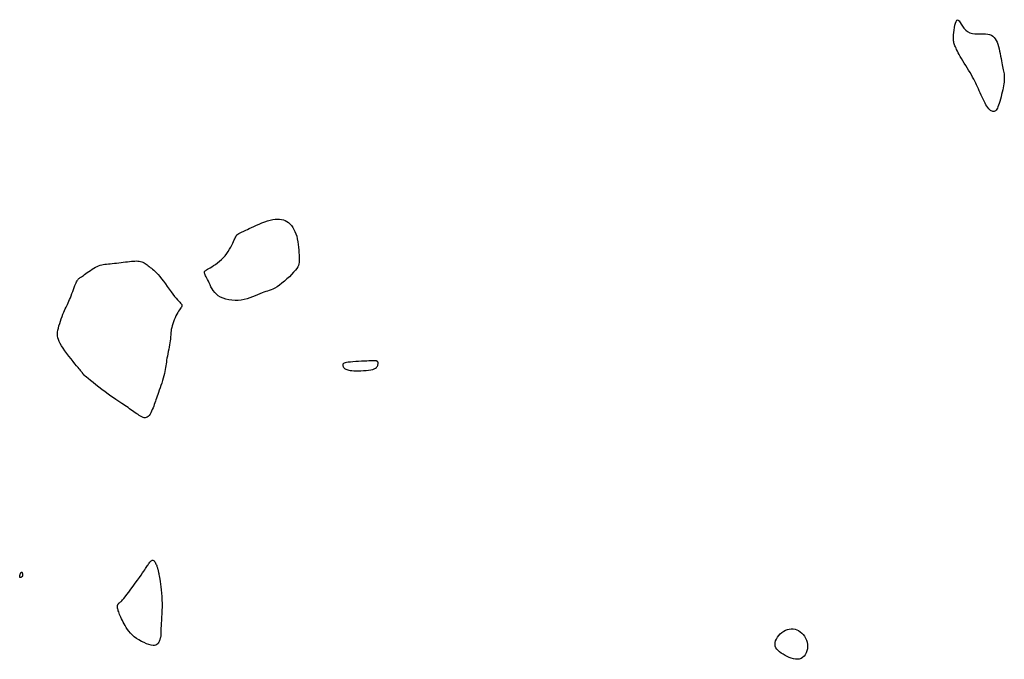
# Model space of a CAD drawing. Header units: millimetres. Extents: x 32690613 to 32693367, y 5343692 to 5344708.
# Tile 922 of 1009: x 32692956 to 32692986, y 5344573 to 5344592. Entities that reach past the tile are written whole.
import ezdxf

# ---------------------------------------------------------------- set-up
doc = ezdxf.new("R2010")
doc.units = ezdxf.units.MM
doc.header["$LTSCALE"] = 20
doc.layers.add('02-DGM_HL_491.00', color=62, linetype='Continuous')
doc.layers.add('02-DGM_HL_491.50', color=72, linetype='Continuous')

msp = doc.modelspace()

# ---------------------------------------------------------------- linework, layer by layer
at = {"layer": '02-DGM_HL_491.00', "elevation": 491, "flags": 128}
for points in [[(32692984.481, 5344590.846), (32692984.448, 5344590.904), (32692984.419, 5344590.958), (32692984.394, 5344591.008), (32692984.372, 5344591.053), (32692984.353, 5344591.095), (32692984.337, 5344591.133), (32692984.322, 5344591.168), (32692984.31, 5344591.2), (32692984.299, 5344591.23), (32692984.29, 5344591.259), (32692984.282, 5344591.289), (32692984.277, 5344591.321), (32692984.273, 5344591.357), (32692984.272, 5344591.398), (32692984.273, 5344591.447), (32692984.277, 5344591.505), (32692984.284, 5344591.572), (32692984.294, 5344591.646), (32692984.305, 5344591.72), (32692984.32, 5344591.792), (32692984.336, 5344591.857), (32692984.355, 5344591.909), (32692984.375, 5344591.945), (32692984.397, 5344591.96), (32692984.421, 5344591.951), (32692984.447, 5344591.922), (32692984.477, 5344591.877), (32692984.51, 5344591.822), (32692984.549, 5344591.762), (32692984.594, 5344591.701), (32692984.646, 5344591.645), (32692984.706, 5344591.6), (32692984.774, 5344591.567), (32692984.849, 5344591.547), (32692984.928, 5344591.536), (32692985.009, 5344591.532), (32692985.091, 5344591.532), (32692985.17, 5344591.532), (32692985.245, 5344591.53), (32692985.313, 5344591.523), (32692985.373, 5344591.509), (32692985.425, 5344591.488), (32692985.471, 5344591.46), (32692985.509, 5344591.425), (32692985.543, 5344591.382), (32692985.572, 5344591.334), (32692985.597, 5344591.279), (32692985.62, 5344591.218), (32692985.64, 5344591.152), (32692985.658, 5344591.081), (32692985.675, 5344591.007), (32692985.691, 5344590.933), (32692985.705, 5344590.858), (32692985.718, 5344590.785), (32692985.731, 5344590.715), (32692985.743, 5344590.65), (32692985.755, 5344590.591), (32692985.766, 5344590.538), (32692985.777, 5344590.488), (32692985.787, 5344590.443), (32692985.796, 5344590.4), (32692985.803, 5344590.36), (32692985.809, 5344590.32), (32692985.814, 5344590.281), (32692985.817, 5344590.241), (32692985.817, 5344590.2), (32692985.816, 5344590.157), (32692985.813, 5344590.112), (32692985.809, 5344590.064), (32692985.802, 5344590.012), (32692985.793, 5344589.956), (32692985.782, 5344589.896), (32692985.769, 5344589.83), (32692985.754, 5344589.761), (32692985.737, 5344589.691), (32692985.72, 5344589.619), (32692985.702, 5344589.55), (32692985.683, 5344589.483), (32692985.664, 5344589.421), (32692985.645, 5344589.366), (32692985.626, 5344589.319), (32692985.608, 5344589.279), (32692985.589, 5344589.247), (32692985.571, 5344589.221), (32692985.552, 5344589.202), (32692985.532, 5344589.189), (32692985.512, 5344589.181), (32692985.492, 5344589.178), (32692985.47, 5344589.179), (32692985.447, 5344589.185), (32692985.423, 5344589.196), (32692985.398, 5344589.213), (32692985.372, 5344589.235), (32692985.345, 5344589.262), (32692985.318, 5344589.296), (32692985.29, 5344589.336), (32692985.261, 5344589.383), (32692985.232, 5344589.435), (32692985.202, 5344589.492), (32692985.173, 5344589.552), (32692985.143, 5344589.615), (32692985.114, 5344589.678), (32692985.085, 5344589.742), (32692985.057, 5344589.804), (32692985.03, 5344589.864), (32692985.004, 5344589.923), (32692984.977, 5344589.982), (32692984.949, 5344590.04), (32692984.92, 5344590.099), (32692984.889, 5344590.159), (32692984.856, 5344590.222), (32692984.819, 5344590.287), (32692984.779, 5344590.356), (32692984.736, 5344590.427), (32692984.692, 5344590.499), (32692984.647, 5344590.572), (32692984.602, 5344590.644), (32692984.559, 5344590.715), (32692984.518, 5344590.782)], [(32692962.648, 5344585.501), (32692962.666, 5344585.51), (32692962.687, 5344585.52), (32692962.711, 5344585.532), (32692962.741, 5344585.546), (32692962.775, 5344585.562), (32692962.817, 5344585.582), (32692962.865, 5344585.605), (32692962.922, 5344585.631), (32692962.988, 5344585.662), (32692963.061, 5344585.696), (32692963.14, 5344585.731), (32692963.223, 5344585.767), (32692963.308, 5344585.802), (32692963.394, 5344585.834), (32692963.478, 5344585.863), (32692963.56, 5344585.887), (32692963.637, 5344585.904), (32692963.71, 5344585.916), (32692963.778, 5344585.92), (32692963.843, 5344585.919), (32692963.903, 5344585.91), (32692963.961, 5344585.895), (32692964.015, 5344585.874), (32692964.066, 5344585.845), (32692964.115, 5344585.81), (32692964.16, 5344585.769), (32692964.203, 5344585.721), (32692964.242, 5344585.667), (32692964.278, 5344585.607), (32692964.31, 5344585.542), (32692964.338, 5344585.471), (32692964.361, 5344585.396), (32692964.381, 5344585.316), (32692964.396, 5344585.232), (32692964.408, 5344585.148), (32692964.417, 5344585.063), (32692964.424, 5344584.981), (32692964.429, 5344584.902), (32692964.432, 5344584.829), (32692964.435, 5344584.762), (32692964.437, 5344584.704), (32692964.437, 5344584.652), (32692964.434, 5344584.605), (32692964.427, 5344584.56), (32692964.413, 5344584.516), (32692964.392, 5344584.471), (32692964.362, 5344584.423), (32692964.321, 5344584.369), (32692964.269, 5344584.308), (32692964.207, 5344584.242), (32692964.139, 5344584.173), (32692964.065, 5344584.104), (32692963.988, 5344584.036), (32692963.912, 5344583.972), (32692963.837, 5344583.914), (32692963.766, 5344583.865), (32692963.701, 5344583.826), (32692963.642, 5344583.795), (32692963.586, 5344583.771), (32692963.532, 5344583.752), (32692963.479, 5344583.735), (32692963.425, 5344583.719), (32692963.369, 5344583.701), (32692963.31, 5344583.68), (32692963.246, 5344583.655), (32692963.177, 5344583.625), (32692963.104, 5344583.594), (32692963.026, 5344583.562), (32692962.945, 5344583.531), (32692962.86, 5344583.503), (32692962.772, 5344583.48), (32692962.681, 5344583.463), (32692962.587, 5344583.453), (32692962.492, 5344583.452), (32692962.397, 5344583.457), (32692962.305, 5344583.47), (32692962.216, 5344583.491), (32692962.132, 5344583.518), (32692962.054, 5344583.552), (32692961.985, 5344583.593), (32692961.926, 5344583.641), (32692961.875, 5344583.694), (32692961.832, 5344583.75), (32692961.795, 5344583.808), (32692961.763, 5344583.868), (32692961.734, 5344583.926), (32692961.709, 5344583.983), (32692961.685, 5344584.036), (32692961.662, 5344584.084), (32692961.64, 5344584.127), (32692961.619, 5344584.166), (32692961.601, 5344584.2), (32692961.585, 5344584.231), (32692961.573, 5344584.258), (32692961.565, 5344584.281), (32692961.562, 5344584.301), (32692961.564, 5344584.318), (32692961.571, 5344584.334), (32692961.584, 5344584.348), (32692961.603, 5344584.363), (32692961.628, 5344584.378), (32692961.658, 5344584.396), (32692961.695, 5344584.417), (32692961.738, 5344584.442), (32692961.787, 5344584.472), (32692961.841, 5344584.507), (32692961.899, 5344584.547), (32692961.959, 5344584.592), (32692962.019, 5344584.64), (32692962.079, 5344584.693), (32692962.137, 5344584.749), (32692962.191, 5344584.809), (32692962.24, 5344584.872), (32692962.285, 5344584.937), (32692962.326, 5344585.002), (32692962.362, 5344585.067), (32692962.394, 5344585.129), (32692962.422, 5344585.187), (32692962.446, 5344585.24), (32692962.467, 5344585.286), (32692962.485, 5344585.324), (32692962.5, 5344585.355), (32692962.512, 5344585.38), (32692962.523, 5344585.4), (32692962.532, 5344585.416), (32692962.541, 5344585.428), (32692962.549, 5344585.437), (32692962.556, 5344585.445), (32692962.564, 5344585.452), (32692962.573, 5344585.459), (32692962.582, 5344585.466), (32692962.593, 5344585.472), (32692962.604, 5344585.479), (32692962.617, 5344585.486), (32692962.632, 5344585.493)], [(32692957.759, 5344584.115), (32692957.771, 5344584.124), (32692957.785, 5344584.134), (32692957.801, 5344584.146), (32692957.82, 5344584.158), (32692957.841, 5344584.173), (32692957.866, 5344584.191), (32692957.896, 5344584.212), (32692957.929, 5344584.237), (32692957.968, 5344584.265), (32692958.011, 5344584.297), (32692958.057, 5344584.331), (32692958.106, 5344584.365), (32692958.156, 5344584.399), (32692958.207, 5344584.431), (32692958.258, 5344584.461), (32692958.308, 5344584.486), (32692958.356, 5344584.506), (32692958.404, 5344584.522), (32692958.45, 5344584.534), (32692958.498, 5344584.543), (32692958.547, 5344584.55), (32692958.597, 5344584.555), (32692958.651, 5344584.56), (32692958.708, 5344584.565), (32692958.769, 5344584.571), (32692958.833, 5344584.578), (32692958.9, 5344584.586), (32692958.969, 5344584.593), (32692959.037, 5344584.602), (32692959.105, 5344584.61), (32692959.172, 5344584.618), (32692959.236, 5344584.626), (32692959.296, 5344584.633), (32692959.353, 5344584.64), (32692959.407, 5344584.645), (32692959.457, 5344584.648), (32692959.505, 5344584.649), (32692959.549, 5344584.648), (32692959.59, 5344584.644), (32692959.629, 5344584.636), (32692959.666, 5344584.625), (32692959.7, 5344584.61), (32692959.732, 5344584.592), (32692959.763, 5344584.572), (32692959.794, 5344584.55), (32692959.825, 5344584.527), (32692959.856, 5344584.503), (32692959.887, 5344584.478), (32692959.92, 5344584.453), (32692959.955, 5344584.427), (32692959.991, 5344584.398), (32692960.03, 5344584.366), (32692960.071, 5344584.329), (32692960.115, 5344584.286), (32692960.161, 5344584.236), (32692960.212, 5344584.178), (32692960.265, 5344584.11), (32692960.322, 5344584.036), (32692960.38, 5344583.956), (32692960.438, 5344583.875), (32692960.496, 5344583.794), (32692960.553, 5344583.715), (32692960.608, 5344583.642), (32692960.659, 5344583.577), (32692960.706, 5344583.521), (32692960.748, 5344583.474), (32692960.786, 5344583.435), (32692960.817, 5344583.402), (32692960.843, 5344583.373), (32692960.862, 5344583.348), (32692960.874, 5344583.325), (32692960.878, 5344583.302), (32692960.876, 5344583.278), (32692960.866, 5344583.254), (32692960.851, 5344583.227), (32692960.831, 5344583.197), (32692960.808, 5344583.164), (32692960.782, 5344583.127), (32692960.754, 5344583.085), (32692960.727, 5344583.038), (32692960.699, 5344582.986), (32692960.673, 5344582.929), (32692960.648, 5344582.869), (32692960.626, 5344582.808), (32692960.605, 5344582.746), (32692960.587, 5344582.686), (32692960.572, 5344582.629), (32692960.56, 5344582.576), (32692960.552, 5344582.528), (32692960.546, 5344582.484), (32692960.543, 5344582.443), (32692960.541, 5344582.404), (32692960.539, 5344582.363), (32692960.537, 5344582.321), (32692960.534, 5344582.276), (32692960.528, 5344582.225), (32692960.519, 5344582.168), (32692960.508, 5344582.107), (32692960.495, 5344582.041), (32692960.482, 5344581.973), (32692960.467, 5344581.904), (32692960.453, 5344581.835), (32692960.44, 5344581.767), (32692960.428, 5344581.702), (32692960.419, 5344581.641), (32692960.411, 5344581.583), (32692960.403, 5344581.527), (32692960.396, 5344581.472), (32692960.388, 5344581.416), (32692960.378, 5344581.359), (32692960.367, 5344581.299), (32692960.352, 5344581.236), (32692960.335, 5344581.168), (32692960.314, 5344581.097), (32692960.292, 5344581.024), (32692960.268, 5344580.949), (32692960.243, 5344580.875), (32692960.218, 5344580.802), (32692960.194, 5344580.733), (32692960.171, 5344580.667), (32692960.15, 5344580.606), (32692960.13, 5344580.549), (32692960.112, 5344580.496), (32692960.095, 5344580.446), (32692960.078, 5344580.397), (32692960.06, 5344580.349), (32692960.043, 5344580.301), (32692960.025, 5344580.252), (32692960.005, 5344580.201), (32692959.984, 5344580.15), (32692959.962, 5344580.099), (32692959.939, 5344580.052), (32692959.914, 5344580.008), (32692959.888, 5344579.969), (32692959.861, 5344579.938), (32692959.832, 5344579.915), (32692959.801, 5344579.901), (32692959.769, 5344579.896), (32692959.736, 5344579.899), (32692959.702, 5344579.908), (32692959.666, 5344579.923), (32692959.628, 5344579.943), (32692959.59, 5344579.966), (32692959.551, 5344579.992), (32692959.51, 5344580.02), (32692959.468, 5344580.049), (32692959.425, 5344580.078), (32692959.382, 5344580.109), (32692959.337, 5344580.14), (32692959.292, 5344580.172), (32692959.247, 5344580.204), (32692959.201, 5344580.235), (32692959.154, 5344580.266), (32692959.106, 5344580.298), (32692959.055, 5344580.331), (32692959.001, 5344580.367), (32692958.942, 5344580.406), (32692958.878, 5344580.45), (32692958.808, 5344580.499), (32692958.73, 5344580.555), (32692958.644, 5344580.617), (32692958.552, 5344580.686), (32692958.458, 5344580.757), (32692958.364, 5344580.829), (32692958.272, 5344580.9), (32692958.186, 5344580.967), (32692958.109, 5344581.029), (32692958.042, 5344581.083), (32692957.989, 5344581.127), (32692957.949, 5344581.163), (32692957.918, 5344581.192), (32692957.897, 5344581.214), (32692957.881, 5344581.231), (32692957.871, 5344581.245), (32692957.863, 5344581.257), (32692957.857, 5344581.267), (32692957.85, 5344581.277), (32692957.84, 5344581.289), (32692957.828, 5344581.304), (32692957.813, 5344581.324), (32692957.792, 5344581.349), (32692957.765, 5344581.381), (32692957.731, 5344581.422), (32692957.689, 5344581.472), (32692957.639, 5344581.533), (32692957.582, 5344581.603), (32692957.521, 5344581.68), (32692957.457, 5344581.761), (32692957.394, 5344581.844), (32692957.334, 5344581.926), (32692957.278, 5344582.006), (32692957.229, 5344582.081), (32692957.189, 5344582.148), (32692957.158, 5344582.21), (32692957.135, 5344582.268), (32692957.12, 5344582.323), (32692957.112, 5344582.377), (32692957.11, 5344582.432), (32692957.114, 5344582.489), (32692957.123, 5344582.549), (32692957.137, 5344582.615), (32692957.154, 5344582.684), (32692957.175, 5344582.756), (32692957.198, 5344582.828), (32692957.223, 5344582.9), (32692957.249, 5344582.97), (32692957.274, 5344583.036), (32692957.299, 5344583.096), (32692957.323, 5344583.151), (32692957.346, 5344583.2), (32692957.368, 5344583.246), (32692957.389, 5344583.29), (32692957.41, 5344583.334), (32692957.431, 5344583.378), (32692957.453, 5344583.426), (32692957.476, 5344583.478), (32692957.499, 5344583.535), (32692957.523, 5344583.596), (32692957.547, 5344583.66), (32692957.571, 5344583.724), (32692957.594, 5344583.786), (32692957.616, 5344583.846), (32692957.637, 5344583.901), (32692957.656, 5344583.948), (32692957.673, 5344583.988), (32692957.687, 5344584.02), (32692957.701, 5344584.046), (32692957.713, 5344584.066), (32692957.724, 5344584.082), (32692957.736, 5344584.095), (32692957.747, 5344584.105)], [(32692966.826, 5344581.513), (32692966.828, 5344581.528), (32692966.83, 5344581.54), (32692966.831, 5344581.551), (32692966.831, 5344581.56), (32692966.831, 5344581.568), (32692966.829, 5344581.575), (32692966.827, 5344581.581), (32692966.824, 5344581.587), (32692966.821, 5344581.592), (32692966.816, 5344581.597), (32692966.811, 5344581.602), (32692966.805, 5344581.607), (32692966.799, 5344581.611), (32692966.792, 5344581.615), (32692966.784, 5344581.618), (32692966.775, 5344581.62), (32692966.766, 5344581.622), (32692966.754, 5344581.624), (32692966.739, 5344581.624), (32692966.718, 5344581.624), (32692966.691, 5344581.624), (32692966.656, 5344581.622), (32692966.611, 5344581.621), (32692966.554, 5344581.619), (32692966.486, 5344581.616), (32692966.408, 5344581.613), (32692966.324, 5344581.609), (32692966.238, 5344581.604), (32692966.151, 5344581.599), (32692966.068, 5344581.593), (32692965.993, 5344581.587), (32692965.927, 5344581.579), (32692965.875, 5344581.571), (32692965.834, 5344581.561), (32692965.804, 5344581.551), (32692965.783, 5344581.541), (32692965.77, 5344581.529), (32692965.762, 5344581.518), (32692965.759, 5344581.506), (32692965.758, 5344581.493), (32692965.759, 5344581.48), (32692965.762, 5344581.468), (32692965.766, 5344581.455), (32692965.772, 5344581.442), (32692965.78, 5344581.429), (32692965.79, 5344581.416), (32692965.802, 5344581.403), (32692965.816, 5344581.391), (32692965.833, 5344581.38), (32692965.854, 5344581.369), (32692965.878, 5344581.358), (32692965.908, 5344581.349), (32692965.943, 5344581.341), (32692965.985, 5344581.334), (32692966.035, 5344581.328), (32692966.093, 5344581.324), (32692966.16, 5344581.322), (32692966.233, 5344581.322), (32692966.311, 5344581.323), (32692966.39, 5344581.327), (32692966.467, 5344581.333), (32692966.541, 5344581.341), (32692966.608, 5344581.352), (32692966.666, 5344581.365), (32692966.713, 5344581.381), (32692966.749, 5344581.399), (32692966.777, 5344581.418), (32692966.796, 5344581.438), (32692966.81, 5344581.458), (32692966.818, 5344581.478), (32692966.823, 5344581.496)], [(32692958.933, 5344574.214), (32692958.937, 5344574.227), (32692958.942, 5344574.239), (32692958.948, 5344574.251), (32692958.955, 5344574.261), (32692958.962, 5344574.271), (32692958.97, 5344574.279), (32692958.978, 5344574.287), (32692958.987, 5344574.293), (32692958.996, 5344574.299), (32692959.006, 5344574.306), (32692959.019, 5344574.315), (32692959.036, 5344574.33), (32692959.057, 5344574.351), (32692959.084, 5344574.381), (32692959.119, 5344574.421), (32692959.161, 5344574.474), (32692959.213, 5344574.54), (32692959.271, 5344574.617), (32692959.335, 5344574.702), (32692959.401, 5344574.792), (32692959.467, 5344574.883), (32692959.531, 5344574.972), (32692959.591, 5344575.055), (32692959.644, 5344575.13), (32692959.688, 5344575.194), (32692959.725, 5344575.248), (32692959.756, 5344575.293), (32692959.781, 5344575.331), (32692959.802, 5344575.364), (32692959.821, 5344575.392), (32692959.838, 5344575.419), (32692959.854, 5344575.444), (32692959.871, 5344575.47), (32692959.889, 5344575.496), (32692959.908, 5344575.52), (32692959.927, 5344575.542), (32692959.946, 5344575.56), (32692959.965, 5344575.573), (32692959.984, 5344575.581), (32692960.002, 5344575.581), (32692960.02, 5344575.574), (32692960.036, 5344575.561), (32692960.052, 5344575.542), (32692960.067, 5344575.518), (32692960.081, 5344575.492), (32692960.094, 5344575.465), (32692960.106, 5344575.438), (32692960.116, 5344575.412), (32692960.125, 5344575.389), (32692960.133, 5344575.368), (32692960.139, 5344575.349), (32692960.145, 5344575.331), (32692960.15, 5344575.314), (32692960.154, 5344575.298), (32692960.158, 5344575.282), (32692960.162, 5344575.265), (32692960.166, 5344575.248), (32692960.17, 5344575.228), (32692960.174, 5344575.206), (32692960.179, 5344575.179), (32692960.184, 5344575.146), (32692960.19, 5344575.106), (32692960.198, 5344575.059), (32692960.207, 5344575.002), (32692960.217, 5344574.934), (32692960.228, 5344574.858), (32692960.239, 5344574.773), (32692960.25, 5344574.681), (32692960.26, 5344574.584), (32692960.268, 5344574.483), (32692960.274, 5344574.378), (32692960.278, 5344574.271), (32692960.278, 5344574.164), (32692960.276, 5344574.058), (32692960.272, 5344573.954), (32692960.266, 5344573.854), (32692960.26, 5344573.759), (32692960.253, 5344573.672), (32692960.248, 5344573.593), (32692960.243, 5344573.525), (32692960.24, 5344573.468), (32692960.239, 5344573.421), (32692960.238, 5344573.384), (32692960.239, 5344573.353), (32692960.239, 5344573.329), (32692960.24, 5344573.31), (32692960.241, 5344573.294), (32692960.24, 5344573.279), (32692960.238, 5344573.265), (32692960.236, 5344573.251), (32692960.232, 5344573.236), (32692960.227, 5344573.221), (32692960.221, 5344573.205), (32692960.215, 5344573.187), (32692960.208, 5344573.166), (32692960.199, 5344573.144), (32692960.19, 5344573.119), (32692960.18, 5344573.093), (32692960.165, 5344573.067), (32692960.147, 5344573.043), (32692960.123, 5344573.023), (32692960.092, 5344573.008), (32692960.053, 5344572.999), (32692960.005, 5344572.999), (32692959.947, 5344573.008), (32692959.88, 5344573.025), (32692959.808, 5344573.051), (32692959.732, 5344573.083), (32692959.654, 5344573.122), (32692959.577, 5344573.166), (32692959.504, 5344573.213), (32692959.436, 5344573.264), (32692959.375, 5344573.318), (32692959.321, 5344573.372), (32692959.273, 5344573.429), (32692959.231, 5344573.485), (32692959.194, 5344573.542), (32692959.161, 5344573.598), (32692959.13, 5344573.653), (32692959.103, 5344573.707), (32692959.077, 5344573.758), (32692959.053, 5344573.808), (32692959.031, 5344573.854), (32692959.011, 5344573.898), (32692958.993, 5344573.94), (32692958.977, 5344573.978), (32692958.964, 5344574.014), (32692958.953, 5344574.047), (32692958.944, 5344574.076), (32692958.937, 5344574.102), (32692958.932, 5344574.126), (32692958.929, 5344574.147), (32692958.928, 5344574.166), (32692958.928, 5344574.183), (32692958.93, 5344574.199)], [(32692979.58, 5344573.447), (32692979.631, 5344573.414), (32692979.679, 5344573.374), (32692979.722, 5344573.327), (32692979.761, 5344573.275), (32692979.794, 5344573.219), (32692979.82, 5344573.158), (32692979.839, 5344573.095), (32692979.85, 5344573.03), (32692979.852, 5344572.963), (32692979.845, 5344572.897), (32692979.831, 5344572.833), (32692979.809, 5344572.772), (32692979.78, 5344572.717), (32692979.745, 5344572.669), (32692979.703, 5344572.63), (32692979.655, 5344572.602), (32692979.602, 5344572.585), (32692979.545, 5344572.579), (32692979.485, 5344572.582), (32692979.422, 5344572.594), (32692979.358, 5344572.613), (32692979.294, 5344572.637), (32692979.23, 5344572.666), (32692979.168, 5344572.697), (32692979.109, 5344572.731), (32692979.053, 5344572.767), (32692979.002, 5344572.804), (32692978.958, 5344572.844), (32692978.921, 5344572.887), (32692978.892, 5344572.931), (32692978.873, 5344572.979), (32692978.866, 5344573.03), (32692978.869, 5344573.083), (32692978.884, 5344573.138), (32692978.908, 5344573.193), (32692978.941, 5344573.248), (32692978.981, 5344573.3), (32692979.026, 5344573.349), (32692979.076, 5344573.392), (32692979.129, 5344573.429), (32692979.185, 5344573.459), (32692979.241, 5344573.48), (32692979.299, 5344573.494), (32692979.357, 5344573.501), (32692979.415, 5344573.499), (32692979.471, 5344573.489), (32692979.527, 5344573.472)]]:
    msp.add_lwpolyline(points, close=True, dxfattribs=at)
at = {"layer": '02-DGM_HL_491.50', "elevation": 491.5, "flags": 128}
msp.add_lwpolyline([(32692955.973, 5344575.058), (32692955.969, 5344575.061), (32692955.966, 5344575.066), (32692955.964, 5344575.072), (32692955.963, 5344575.08), (32692955.963, 5344575.089), (32692955.963, 5344575.1), (32692955.965, 5344575.112), (32692955.968, 5344575.126), (32692955.973, 5344575.142), (32692955.978, 5344575.158), (32692955.983, 5344575.174), (32692955.99, 5344575.189), (32692955.997, 5344575.202), (32692956.004, 5344575.213), (32692956.011, 5344575.22), (32692956.017, 5344575.223), (32692956.024, 5344575.22), (32692956.03, 5344575.214), (32692956.035, 5344575.204), (32692956.04, 5344575.191), (32692956.044, 5344575.177), (32692956.047, 5344575.162), (32692956.05, 5344575.147), (32692956.051, 5344575.134), (32692956.051, 5344575.121), (32692956.049, 5344575.111), (32692956.047, 5344575.102), (32692956.044, 5344575.095), (32692956.04, 5344575.088), (32692956.035, 5344575.082), (32692956.03, 5344575.077), (32692956.024, 5344575.073), (32692956.018, 5344575.068), (32692956.011, 5344575.065), (32692956.004, 5344575.061), (32692955.997, 5344575.059), (32692955.99, 5344575.057), (32692955.984, 5344575.056), (32692955.978, 5344575.057)], close=True, dxfattribs=at)

doc.saveas('drawing.dxf')
